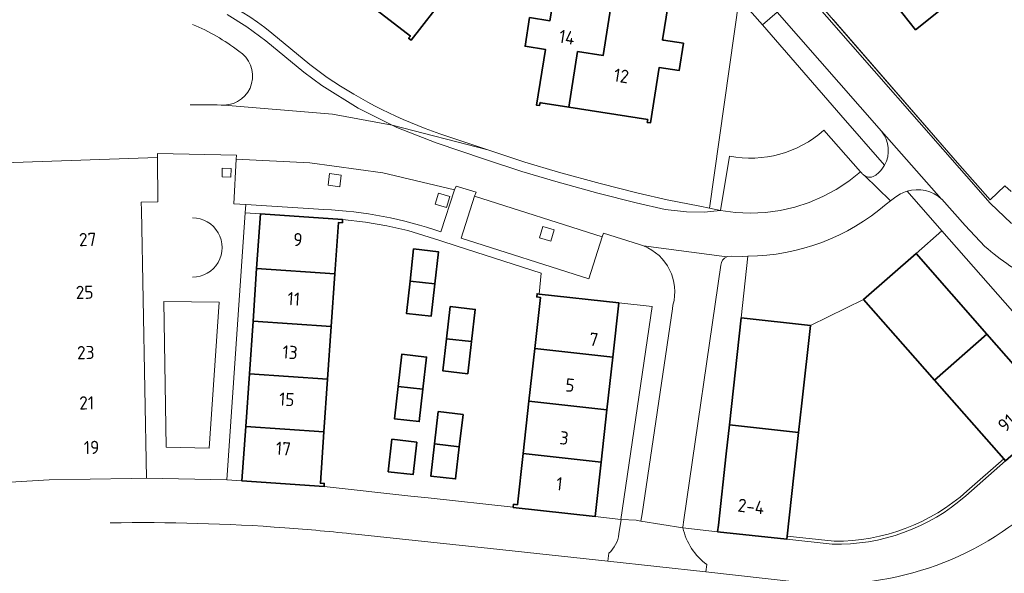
# Model space of a CAD drawing. Extents: x 150256 to 156914, y 461459 to 469481.
# Tile 535 of 656: x 154019 to 154120, y 468054 to 468110. Entities that reach past the tile are written whole.
import ezdxf
from ezdxf.enums import TextEntityAlignment as Align

# ---------------------------------------------------------------- set-up
doc = ezdxf.new("R2010")
doc.units = 0
doc.header["$LTSCALE"] = 0.75
for name, color, linetype, lineweight in [('B-RO-GR-GROENVOORZIENING-GV', 251, 'CONTINUOUS', 18), ('B-RO-IE-TERREINAFSCHEIDING_KUNSTMATIG_HEKWERK-G', 251, 'IE-TERREINAFSCHEIDING-KUNSTMATIG', 18), ('B-RO-IE-TERREINAFSCHEIDING_KUNSTMATIG_MUUR-G', 251, 'IE-TERREINAFSCHEIDING-KUNSTMATIG-DICHT', 18), ('B-RO-KW-KUNSTWERK_DEK-GV', 6, 'CONTINUOUS', 18), ('B-RO-OG-BEBOUWING-GV', 6, 'CONTINUOUS', 35), ('B-RO-OG-BEBOUWING-T18', 1, 'CONTINUOUS', 18), ('B-RO-OG-TERREIN_CULTUURSCHEIDING-GV', 251, 'CONTINUOUS', 18), ('B-RO-OG-WATER_SLOOT-GV', 251, 'CONTINUOUS', 18), ('B-RO-VH-VERHARDING_ASFALT-GV', 251, 'CONTINUOUS', 18), ('B-RO-VH-VERHARDING_BETONSTRAATSTEEN-GV', 251, 'CONTINUOUS', 18), ('B-RO-VH-VERHARDING_OPEN-GV', 251, 'CONTINUOUS', 18), ('B-RO-VH-VERHARDING_TEGEL-GV', 251, 'CONTINUOUS', 18), ('B-RO-VH-VERHARDING_TEGEL_RUBBER-GV', 251, 'CONTINUOUS', 18)]:
    doc.layers.add(name, color=color, linetype=linetype, lineweight=lineweight)
doc.styles.add('NLCS-ISO-M200-T18', font='NLCS-ISO.ttf', dxfattribs={"height": 360})
doc.linetypes.add('IE-TERREINAFSCHEIDING-KUNSTMATIG', pattern='A,4,[82,NLCS.SHX,S=0.75,R=90,X=0,Y=0],4,-2', length=10)
doc.linetypes.add('IE-TERREINAFSCHEIDING-KUNSTMATIG-DICHT', pattern='A,8,-1,[82,NLCS.SHX,S=0.75,R=90,X=0,Y=0],-1', length=10)

msp = doc.modelspace()

# ---------------------------------------------------------------- linework, layer by layer
at = {"layer": 'B-RO-GR-GROENVOORZIENING-GV'}
for points in [[(154039.519, 468094.993), (154039.493, 468094.093), (154040.393, 468094.067), (154040.419, 468094.967)], [(154039.519, 468094.993), (154039.493, 468094.093), (154040.393, 468094.067), (154040.419, 468094.967)], [(154050.338, 468093.242), (154051.526, 468093.077), (154051.691, 468094.266), (154050.502, 468094.43)], [(154050.338, 468093.242), (154051.526, 468093.077), (154051.691, 468094.266), (154050.502, 468094.43)], [(154061.634, 468092.436), (154061.291, 468091.287), (154062.441, 468090.944), (154062.784, 468092.094)], [(154061.634, 468092.436), (154061.291, 468091.287), (154062.441, 468090.944), (154062.784, 468092.094)], [(154072.31, 468089.003), (154071.967, 468087.854), (154073.117, 468087.51), (154073.46, 468088.66)], [(154072.31, 468089.003), (154071.967, 468087.854), (154073.117, 468087.51), (154073.46, 468088.66)]]:
    msp.add_lwpolyline(points, close=True, dxfattribs=at)
at = {"layer": 'B-RO-IE-TERREINAFSCHEIDING_KUNSTMATIG_HEKWERK-G'}
for points in [[(154102.002, 468110.201), (154114.724, 468095.535)], [(154102.002, 468110.201), (154114.724, 468095.535)], [(154120.219, 468092.611), (154119.565, 468093.176), (154118.048, 468091.76), (154114.724, 468095.535)], [(154120.219, 468092.611), (154119.565, 468093.176), (154118.048, 468091.76), (154114.724, 468095.535)], [(154105.122, 468081.562), (154099.681, 468078.889)], [(154105.122, 468081.562), (154099.681, 468078.889)]]:
    msp.add_lwpolyline(points, dxfattribs=at)
at = {"layer": 'B-RO-IE-TERREINAFSCHEIDING_KUNSTMATIG_MUUR-G'}
for points in [[(154115.585, 468061.473), (154119.648, 468065.037)], [(154115.585, 468061.473), (154119.648, 468065.037)], [(154119.454, 468065.258), (154115.693, 468061.948)], [(154119.454, 468065.258), (154115.693, 468061.948)], [(154097.261, 468057.022), (154101.913, 468056.511)], [(154097.261, 468057.022), (154101.913, 468056.511)], [(154102.116, 468056.828), (154097.297, 468057.345)], [(154102.116, 468056.828), (154097.297, 468057.345)]]:
    msp.add_lwpolyline(points, dxfattribs=at)
for points in [[(154102.116, 468056.828, 0.1869313), (154115.693, 468061.948)], [(154102.116, 468056.828, 0.1869313), (154115.693, 468061.948)], [(154101.913, 468056.511, 0.1879582), (154115.585, 468061.473)], [(154101.913, 468056.511, 0.1879582), (154115.585, 468061.473)]]:
    msp.add_lwpolyline(points, format="xyb", dxfattribs=at)
at = {"layer": 'B-RO-KW-KUNSTWERK_DEK-GV'}
msp.add_lwpolyline([(154039.634, 468172.067), (154091.395, 468113.495), (154092.373, 468112.382), (154094.762, 468109.636), (154096.269, 468110.946), (154098.928, 468113.26), (154099.16, 468113.478), (154099.28, 468113.591), (154096.008, 468117.319), (154062.416, 468155.042), (154043.87, 468175.87), (154041.584, 468178.437), (154038.949, 468176.12), (154037.691, 468174.983), (154037.3, 468174.645)], close=True, dxfattribs=at)
msp.add_lwpolyline([(154039.634, 468172.067), (154091.395, 468113.495), (154092.373, 468112.382), (154094.762, 468109.636), (154096.269, 468110.946), (154098.928, 468113.26), (154099.16, 468113.478), (154099.28, 468113.591), (154096.008, 468117.319), (154062.416, 468155.042), (154043.87, 468175.87), (154041.584, 468178.437), (154038.949, 468176.12), (154037.691, 468174.983), (154037.3, 468174.645)], close=True, dxfattribs=at)
at = {"layer": 'B-RO-OG-BEBOUWING-GV'}
for points in [[(154104.603, 468116.524), (154110.437, 468109.147), (154112.78, 468111.001), (154119.076, 468114.056), (154114.874, 468122.726), (154108.584, 468119.672)], [(154104.603, 468116.524), (154110.437, 468109.147), (154112.78, 468111.001), (154119.076, 468114.056), (154114.874, 468122.726), (154108.584, 468119.672)], [(154061.548, 468121.188), (154057.885, 468116.451), (154055.79, 468118.072), (154052.267, 468113.518), (154058.758, 468108.504), (154058.575, 468108.267), (154058.828, 468108.071), (154062.347, 468112.624), (154063.982, 468111.366), (154065.706, 468113.601), (154064.076, 468114.862), (154066.19, 468117.593)], [(154061.548, 468121.188), (154057.885, 468116.451), (154055.79, 468118.072), (154052.267, 468113.518), (154058.758, 468108.504), (154058.575, 468108.267), (154058.828, 468108.071), (154062.347, 468112.624), (154063.982, 468111.366), (154065.706, 468113.601), (154064.076, 468114.862), (154066.19, 468117.593)], [(154073.586, 468113.531), (154073.032, 468110.063), (154070.955, 468110.394), (154070.486, 468107.458), (154072.564, 468107.132), (154071.655, 468101.446), (154071.973, 468101.395), (154072.021, 468101.693), (154072.092, 468101.682), (154074.965, 468101.228), (154075.857, 468106.904), (154078.468, 468106.494), (154079.427, 468112.598)], [(154073.586, 468113.531), (154073.032, 468110.063), (154070.955, 468110.394), (154070.486, 468107.458), (154072.564, 468107.132), (154071.655, 468101.446), (154071.973, 468101.395), (154072.021, 468101.693), (154072.092, 468101.682), (154074.965, 468101.228), (154075.857, 468106.904), (154078.468, 468106.494), (154079.427, 468112.598)], [(154079.427, 468112.598), (154078.468, 468106.494), (154075.857, 468106.904), (154074.965, 468101.228), (154083.04, 468099.952), (154082.994, 468099.656), (154083.313, 468099.606), (154084.209, 468105.293), (154086.245, 468104.974), (154086.685, 468107.756), (154084.651, 468108.081), (154084.546, 468108.098), (154085.119, 468111.688)], [(154079.427, 468112.598), (154078.468, 468106.494), (154075.857, 468106.904), (154074.965, 468101.228), (154083.04, 468099.952), (154082.994, 468099.656), (154083.313, 468099.606), (154084.209, 468105.293), (154086.245, 468104.974), (154086.685, 468107.756), (154084.651, 468108.081), (154084.546, 468108.098), (154085.119, 468111.688)], [(154043.422, 468090.305), (154043.035, 468084.726), (154051.045, 468084.174), (154051.411, 468089.431), (154051.8, 468089.405), (154051.821, 468089.721), (154051.821, 468089.726)], [(154043.422, 468090.305), (154043.035, 468084.726), (154051.045, 468084.174), (154051.411, 468089.431), (154051.8, 468089.405), (154051.821, 468089.721), (154051.821, 468089.726)], [(154058.724, 468083.424), (154061.266, 468083.141), (154061.632, 468086.442), (154059.091, 468086.724)], [(154058.724, 468083.424), (154061.266, 468083.141), (154061.632, 468086.442), (154059.091, 468086.724)], [(154110.483, 468086.267), (154105.122, 468081.562), (154110.404, 468075.553), (154112.385, 468073.3), (154117.732, 468078)], [(154110.483, 468086.267), (154105.122, 468081.562), (154110.404, 468075.553), (154112.385, 468073.3), (154117.732, 468078)], [(154051.045, 468084.174), (154043.035, 468084.726), (154042.661, 468079.339), (154050.67, 468078.786)], [(154051.045, 468084.174), (154043.035, 468084.726), (154042.661, 468079.339), (154050.67, 468078.786)], [(154061.266, 468083.141), (154058.724, 468083.424), (154058.357, 468080.128), (154060.9, 468079.845)], [(154061.266, 468083.141), (154058.724, 468083.424), (154058.357, 468080.128), (154060.9, 468079.845)], [(154071.484, 468076.531), (154079.465, 468075.646), (154080.083, 468081.202), (154071.928, 468082.107), (154071.713, 468082.131), (154071.679, 468081.812), (154072.067, 468081.77)], [(154071.484, 468076.531), (154079.465, 468075.646), (154080.083, 468081.202), (154071.928, 468082.107), (154071.713, 468082.131), (154071.679, 468081.812), (154072.067, 468081.77)], [(154062.468, 468077.531), (154065.013, 468077.243), (154065.391, 468080.541), (154062.845, 468080.832)], [(154062.468, 468077.531), (154065.013, 468077.243), (154065.391, 468080.541), (154062.845, 468080.832)], [(154050.67, 468078.786), (154042.661, 468079.339), (154042.288, 468073.953), (154050.296, 468073.41)], [(154050.67, 468078.786), (154042.661, 468079.339), (154042.288, 468073.953), (154050.296, 468073.41)], [(154099.681, 468078.889), (154092.598, 468079.668), (154091.394, 468068.739), (154098.471, 468067.956), (154098.801, 468070.938)], [(154099.681, 468078.889), (154092.598, 468079.668), (154091.394, 468068.739), (154098.471, 468067.956), (154098.801, 468070.938)], [(154119.648, 468065.037), (154123.62, 468068.513), (154123.772, 468068.647), (154124.995, 468069.717), (154119.713, 468075.741), (154117.732, 468078), (154112.385, 468073.3), (154119.454, 468065.258)], [(154119.648, 468065.037), (154123.62, 468068.513), (154123.772, 468068.647), (154124.995, 468069.717), (154119.713, 468075.741), (154117.732, 468078), (154112.385, 468073.3), (154119.454, 468065.258)], [(154065.013, 468077.243), (154062.468, 468077.531), (154062.093, 468074.24), (154064.635, 468073.948)], [(154065.013, 468077.243), (154062.468, 468077.531), (154062.093, 468074.24), (154064.635, 468073.948)], [(154057.504, 468072.657), (154060.046, 468072.364), (154060.422, 468075.661), (154057.88, 468075.951)], [(154057.504, 468072.657), (154060.046, 468072.364), (154060.422, 468075.661), (154057.88, 468075.951)], [(154078.868, 468070.279), (154079.465, 468075.646), (154071.484, 468076.531), (154070.886, 468071.163)], [(154078.868, 468070.279), (154079.465, 468075.646), (154071.484, 468076.531), (154070.886, 468071.163)], [(154042.288, 468073.953), (154041.915, 468068.566), (154049.92, 468068.013), (154050.296, 468073.41)], [(154042.288, 468073.953), (154041.915, 468068.566), (154049.92, 468068.013), (154050.296, 468073.41)], [(154060.046, 468072.364), (154057.504, 468072.657), (154057.128, 468069.358), (154059.67, 468069.068)], [(154060.046, 468072.364), (154057.504, 468072.657), (154057.128, 468069.358), (154059.67, 468069.068)], [(154070.289, 468065.798), (154078.271, 468064.913), (154078.868, 468070.279), (154070.886, 468071.163)], [(154070.289, 468065.798), (154078.271, 468064.913), (154078.868, 468070.279), (154070.886, 468071.163)], [(154061.224, 468066.783), (154063.765, 468066.482), (154064.152, 468069.779), (154061.611, 468070.077)], [(154061.224, 468066.783), (154063.765, 468066.482), (154064.152, 468069.779), (154061.611, 468070.077)], [(154041.529, 468063.003), (154041.528, 468062.989), (154049.929, 468062.414), (154049.929, 468062.419), (154049.949, 468062.733), (154049.554, 468062.76), (154049.92, 468068.013), (154041.915, 468068.566)], [(154041.529, 468063.003), (154041.528, 468062.989), (154049.929, 468062.414), (154049.929, 468062.419), (154049.949, 468062.733), (154049.554, 468062.76), (154049.92, 468068.013), (154041.915, 468068.566)], [(154090.262, 468058.453), (154090.189, 468057.794), (154097.261, 468057.022), (154097.297, 468057.345), (154098.471, 468067.956), (154091.394, 468068.739), (154091.065, 468065.752)], [(154090.262, 468058.453), (154090.189, 468057.794), (154097.261, 468057.022), (154097.297, 468057.345), (154098.471, 468067.956), (154091.394, 468068.739), (154091.065, 468065.752)], [(154059.42, 468066.964), (154056.878, 468067.26), (154056.491, 468063.934), (154059.032, 468063.638)], [(154059.42, 468066.964), (154056.878, 468067.26), (154056.491, 468063.934), (154059.032, 468063.638)], [(154063.765, 468066.482), (154061.224, 468066.783), (154060.836, 468063.486), (154063.378, 468063.188)], [(154063.765, 468066.482), (154061.224, 468066.783), (154060.836, 468063.486), (154063.378, 468063.188)], [(154070.289, 468065.798), (154069.706, 468060.56), (154069.32, 468060.604), (154069.286, 468060.292), (154069.285, 468060.285), (154077.652, 468059.352), (154078.271, 468064.913)], [(154070.289, 468065.798), (154069.706, 468060.56), (154069.32, 468060.604), (154069.286, 468060.292), (154069.285, 468060.285), (154077.652, 468059.352), (154078.271, 468064.913)]]:
    msp.add_lwpolyline(points, close=True, dxfattribs=at)
at = {"layer": 'B-RO-OG-TERREIN_CULTUURSCHEIDING-GV'}
for points in [[(154041.208, 468106.968, 0.060017), (154036.483, 468109.696)], [(154041.208, 468106.968, 0.060017), (154036.483, 468109.696)], [(154039.706, 468101.433, 0.7458364), (154041.208, 468106.968)], [(154039.706, 468101.433, 0.7458364), (154041.208, 468106.968)], [(154036.241, 468101.47, -0.0034785), (154039.403, 468101.441)], [(154036.241, 468101.47, -0.0034785), (154039.403, 468101.441)], [(154039.403, 468101.441, 0.0264715), (154039.706, 468101.433)], [(154039.403, 468101.441, 0.0264715), (154039.706, 468101.433)], [(154098.4, 468052.619, 0.2178408), (154123.291, 468060.947)], [(154098.4, 468052.619, 0.2178408), (154123.291, 468060.947)], [(154115.585, 468061.473, -0.1879582), (154101.913, 468056.511)], [(154115.585, 468061.473, -0.1879582), (154101.913, 468056.511)], [(154028.063, 468058.697, -0.0226673), (154045.931, 468058.198)], [(154028.063, 468058.697, -0.0226673), (154045.931, 468058.198)], [(154045.931, 468058.198, -0.009158), (154053.137, 468057.534)], [(154045.931, 468058.198, -0.009158), (154053.137, 468057.534)], [(154086.63, 468058.186, 0.1804649), (154089.08, 468054.437)], [(154086.63, 468058.186, 0.1804649), (154089.08, 468054.437)], [(154079.045, 468055.584, 0.1828506), (154080.09, 468057.569)], [(154079.045, 468055.584, 0.1828506), (154080.09, 468057.569)], [(154133.484, 468057.611, -0.0957062), (154116.65, 468047.666)], [(154133.484, 468057.611, -0.0957062), (154116.65, 468047.666)]]:
    msp.add_lwpolyline(points, format="xyb", dxfattribs=at)
msp.add_lwpolyline([(154039.214, 468081.281), (154033.523, 468081.336), (154033.794, 468066.456), (154038.191, 468066.357)], close=True, dxfattribs=at)
msp.add_lwpolyline([(154039.214, 468081.281), (154033.523, 468081.336), (154033.794, 468066.456), (154038.191, 468066.357)], close=True, dxfattribs=at)
for points in [[(154123.62, 468068.513), (154119.648, 468065.037), (154115.585, 468061.473)], [(154123.62, 468068.513), (154119.648, 468065.037), (154115.585, 468061.473)], [(154080.09, 468057.569), (154080.303, 468059.055), (154080.276, 468059.057), (154077.652, 468059.352), (154069.285, 468060.285), (154069.286, 468060.292), (154060.59, 468061.248), (154058.791, 468061.445), (154049.929, 468062.419), (154049.929, 468062.414), (154041.528, 468062.989), (154041.529, 468063.003), (154039.994, 468063.109), (154031.768, 468063.277), (154030.205, 468063.251), (154021.795, 468063.113), (154012.108, 468062.529)], [(154080.09, 468057.569), (154080.303, 468059.055), (154080.276, 468059.057), (154077.652, 468059.352), (154069.285, 468060.285), (154069.286, 468060.292), (154060.59, 468061.248), (154058.791, 468061.445), (154049.929, 468062.419), (154049.929, 468062.414), (154041.528, 468062.989), (154041.529, 468063.003), (154039.994, 468063.109), (154031.768, 468063.277), (154030.205, 468063.251), (154021.795, 468063.113), (154012.108, 468062.529)], [(154101.913, 468056.511), (154097.261, 468057.022), (154090.189, 468057.794), (154086.63, 468058.186)], [(154101.913, 468056.511), (154097.261, 468057.022), (154090.189, 468057.794), (154086.63, 468058.186)], [(154053.137, 468057.534), (154066.938, 468056.067), (154078.963, 468054.778), (154079.045, 468055.584)], [(154053.137, 468057.534), (154066.938, 468056.067), (154078.963, 468054.778), (154079.045, 468055.584)], [(154089.08, 468054.437), (154088.993, 468053.678), (154098.4, 468052.619)], [(154089.08, 468054.437), (154088.993, 468053.678), (154098.4, 468052.619)]]:
    msp.add_lwpolyline(points, dxfattribs=at)
at = {"layer": 'B-RO-OG-WATER_SLOOT-GV'}
msp.add_lwpolyline([(154091.395, 468113.495), (154092.373, 468112.382), (154094.762, 468109.636), (154096.269, 468110.946), (154098.928, 468113.26), (154099.16, 468113.478), (154099.28, 468113.591), (154096.008, 468117.319), (154095.887, 468117.197), (154092.924, 468114.755), (154092.869, 468114.71)], close=True, dxfattribs=at)
msp.add_lwpolyline([(154091.395, 468113.495), (154092.373, 468112.382), (154094.762, 468109.636), (154096.269, 468110.946), (154098.928, 468113.26), (154099.16, 468113.478), (154099.28, 468113.591), (154096.008, 468117.319), (154095.887, 468117.197), (154092.924, 468114.755), (154092.869, 468114.71)], close=True, dxfattribs=at)
at = {"layer": 'B-RO-VH-VERHARDING_ASFALT-GV'}
for points in [[(154120.249, 468089.335), (154118.071, 468091.419), (154098.928, 468113.26), (154096.269, 468110.946), (154106.963, 468098.765), (154113.103, 468091.804), (154113.108, 468091.799), (154115.508, 468089.105), (154117.531, 468086.987)], [(154120.249, 468089.335), (154118.071, 468091.419), (154098.928, 468113.26), (154096.269, 468110.946), (154106.963, 468098.765), (154113.103, 468091.804), (154113.108, 468091.799), (154115.508, 468089.105), (154117.531, 468086.987)], [(154098.4, 468052.619), (154088.993, 468053.678), (154078.963, 468054.778), (154066.938, 468056.067), (154053.137, 468057.534)], [(154098.4, 468052.619), (154088.993, 468053.678), (154078.963, 468054.778), (154066.938, 468056.067), (154053.137, 468057.534)]]:
    msp.add_lwpolyline(points, dxfattribs=at)
for points in [[(154117.531, 468086.987, 0.072767), (154122.907, 468083.418)], [(154117.531, 468086.987, 0.072767), (154122.907, 468083.418)], [(154123.291, 468060.947, -0.2178408), (154098.4, 468052.619)], [(154123.291, 468060.947, -0.2178408), (154098.4, 468052.619)], [(154045.931, 468058.198, 0.0226673), (154028.063, 468058.697)], [(154045.931, 468058.198, 0.0226673), (154028.063, 468058.697)], [(154053.137, 468057.534, 0.009158), (154045.931, 468058.198)], [(154053.137, 468057.534, 0.009158), (154045.931, 468058.198)], [(154116.65, 468047.666, 0.0957062), (154133.484, 468057.611)], [(154116.65, 468047.666, 0.0957062), (154133.484, 468057.611)]]:
    msp.add_lwpolyline(points, format="xyb", dxfattribs=at)
at = {"layer": 'B-RO-VH-VERHARDING_BETONSTRAATSTEEN-GV'}
for points in [[(154044.593, 468108.795, 0.1267803), (154031.232, 468114.941)], [(154044.593, 468108.795, 0.1267803), (154031.232, 468114.941)], [(154036.483, 468109.696, -0.060017), (154041.208, 468106.968)], [(154036.483, 468109.696, -0.060017), (154041.208, 468106.968)], [(154041.208, 468106.968, -0.7458364), (154039.706, 468101.433)], [(154041.208, 468106.968, -0.7458364), (154039.706, 468101.433)], [(154061.778, 468098.495, -0.0664423), (154050.253, 468104.267)], [(154061.778, 468098.495, -0.0664423), (154050.253, 468104.267)], [(154039.403, 468101.441, 0.0034785), (154036.241, 468101.47)], [(154039.403, 468101.441, 0.0034785), (154036.241, 468101.47)], [(154039.706, 468101.433, -0.0264715), (154039.403, 468101.441)], [(154039.706, 468101.433, -0.0264715), (154039.403, 468101.441)], [(154091.408, 468096.218, 0.2346948), (154101.038, 468098.858)], [(154091.408, 468096.218, 0.2346948), (154101.038, 468098.858)], [(154106.963, 468098.765, -0.3027427), (154107.255, 468095.277)], [(154106.963, 468098.765, -0.3027427), (154107.255, 468095.277)], [(154106.68, 468094.528, 0.0739324), (154107.255, 468095.277)], [(154107.255, 468095.277, -0.0739324), (154106.68, 468094.528)], [(154106.68, 468094.528, 0.0739324), (154107.255, 468095.277)], [(154107.255, 468095.277, -0.0739324), (154106.68, 468094.528)], [(154105.2, 468094.225, -0.0833853), (154104.968, 468094.449)], [(154104.968, 468094.449, 0.0833853), (154105.2, 468094.225)], [(154105.2, 468094.225, -0.0833853), (154104.968, 468094.449)], [(154104.968, 468094.449, 0.0833853), (154105.2, 468094.225)], [(154105.2, 468094.225, 0.3321819), (154106.356, 468094.273)], [(154106.356, 468094.273, -0.3321819), (154105.2, 468094.225)], [(154105.2, 468094.225, 0.3321819), (154106.356, 468094.273)], [(154106.356, 468094.273, -0.3321819), (154105.2, 468094.225)], [(154108.289, 468091.942, -0.1001599), (154109.558, 468092.629)], [(154108.289, 468091.942, -0.1001599), (154109.558, 468092.629)], [(154109.558, 468092.629, -0.2682453), (154113.103, 468091.804)], [(154109.558, 468092.629, -0.2682453), (154113.103, 468091.804)], [(154093.29, 468085.969, 0.1751115), (154107.441, 468091.297)], [(154093.29, 468085.969, 0.1751115), (154107.441, 468091.297)], [(154061.866, 468088.478, 0.0709523), (154049.916, 468090.77)], [(154061.866, 468088.478, 0.0709523), (154049.916, 468090.77)], [(154036.468, 468089.902, -1.0001648), (154036.463, 468083.828)], [(154036.468, 468089.902, -1.0001648), (154036.463, 468083.828)], [(154082.184, 468087.188, -0.0209749), (154082.611, 468087.039)], [(154082.611, 468087.039, 0.0209749), (154082.184, 468087.188)], [(154082.184, 468087.188, -0.0209749), (154082.611, 468087.039)], [(154082.611, 468087.039, 0.0209749), (154082.184, 468087.188)], [(154085.618, 468080.979, 0.3826274), (154082.611, 468087.039)], [(154082.611, 468087.039, -0.3826274), (154085.618, 468080.979)], [(154085.618, 468080.979, 0.3826274), (154082.611, 468087.039)], [(154082.611, 468087.039, -0.3826274), (154085.618, 468080.979)], [(154090.51, 468085.063, -0.2818848), (154091.112, 468085.901)], [(154090.51, 468085.063, -0.2818848), (154091.112, 468085.901)], [(154089.08, 468054.437, -0.1804649), (154086.63, 468058.186)], [(154089.08, 468054.437, -0.1804649), (154086.63, 468058.186)], [(154080.09, 468057.569, -0.1828506), (154079.045, 468055.584)], [(154080.09, 468057.569, -0.1828506), (154079.045, 468055.584)]]:
    msp.add_lwpolyline(points, format="xyb", dxfattribs=at)
for points in [[(154107.255, 468095.277), (154102.802, 468100.395), (154094.762, 468109.636), (154092.373, 468112.382), (154089.347, 468090.876), (154090.475, 468090.643), (154091.408, 468096.218)], [(154107.255, 468095.277), (154102.802, 468100.395), (154094.762, 468109.636), (154092.373, 468112.382), (154089.347, 468090.876), (154090.475, 468090.643), (154091.408, 468096.218)], [(154039.706, 468101.433), (154050.802, 468100.515), (154056.903, 468099.391), (154053.431, 468101.13), (154049.689, 468103.437), (154047.856, 468104.799), (154043.975, 468108.008), (154042.042, 468109.449), (154040.016, 468110.715)], [(154039.706, 468101.433), (154050.802, 468100.515), (154056.903, 468099.391), (154053.431, 468101.13), (154049.689, 468103.437), (154047.856, 468104.799), (154043.975, 468108.008), (154042.042, 468109.449), (154040.016, 468110.715)], [(154040.016, 468110.715), (154042.042, 468109.449), (154043.975, 468108.008), (154047.856, 468104.799), (154049.689, 468103.437), (154053.431, 468101.13), (154056.903, 468099.391), (154066.666, 468096.846), (154061.778, 468098.495)], [(154040.016, 468110.715), (154042.042, 468109.449), (154043.975, 468108.008), (154047.856, 468104.799), (154049.689, 468103.437), (154053.431, 468101.13), (154056.903, 468099.391), (154066.666, 468096.846), (154061.778, 468098.495)], [(154050.253, 468104.267), (154048.473, 468105.585), (154044.593, 468108.795)], [(154050.253, 468104.267), (154048.473, 468105.585), (154044.593, 468108.795)], [(154104.968, 468094.449), (154104.803, 468094.609), (154103.598, 468093.658), (154102.318, 468092.813), (154100.962, 468092.084), (154099.549, 468091.48), (154098.091, 468091.004), (154096.589, 468090.662), (154095.069, 468090.453), (154093.531, 468090.378), (154091.998, 468090.444), (154090.475, 468090.643), (154088.814, 468090.487), (154086.99, 468090.509), (154084.806, 468090.76), (154081.838, 468091.446), (154077.916, 468092.442), (154073.62, 468093.617), (154070.161, 468094.659), (154066.355, 468095.895), (154061.413, 468097.563), (154057.363, 468099.161), (154056.903, 468099.391), (154050.802, 468100.515), (154039.706, 468101.433)], [(154104.968, 468094.449), (154104.803, 468094.609), (154103.598, 468093.658), (154102.318, 468092.813), (154100.962, 468092.084), (154099.549, 468091.48), (154098.091, 468091.004), (154096.589, 468090.662), (154095.069, 468090.453), (154093.531, 468090.378), (154091.998, 468090.444), (154090.475, 468090.643), (154088.814, 468090.487), (154086.99, 468090.509), (154084.806, 468090.76), (154081.838, 468091.446), (154077.916, 468092.442), (154073.62, 468093.617), (154070.161, 468094.659), (154066.355, 468095.895), (154061.413, 468097.563), (154057.363, 468099.161), (154056.903, 468099.391), (154050.802, 468100.515), (154039.706, 468101.433)], [(154101.038, 468098.858), (154104.803, 468094.609), (154104.968, 468094.449)], [(154101.038, 468098.858), (154104.803, 468094.609), (154104.968, 468094.449)], [(154113.103, 468091.804), (154106.963, 468098.765)], [(154113.103, 468091.804), (154106.963, 468098.765)], [(154012.238, 468095.369), (154032.883, 468096.069), (154032.879, 468096.475), (154040.971, 468096.302), (154040.941, 468095.892), (154048.473, 468095.529), (154055.936, 468094.493), (154063.275, 468092.776), (154063.436, 468093.155), (154065.472, 468092.518), (154065.332, 468092.129), (154078.378, 468087.958), (154078.524, 468088.346), (154082.184, 468087.188)], [(154012.238, 468095.369), (154032.883, 468096.069), (154032.879, 468096.475), (154040.971, 468096.302), (154040.941, 468095.892), (154048.473, 468095.529), (154055.936, 468094.493), (154063.275, 468092.776), (154063.436, 468093.155), (154065.472, 468092.518), (154065.332, 468092.129), (154078.378, 468087.958), (154078.524, 468088.346), (154082.184, 468087.188)], [(154107.441, 468091.297), (154107.879, 468091.63), (154105.2, 468094.225)], [(154105.2, 468094.225), (154107.879, 468091.63), (154108.289, 468091.942)], [(154107.441, 468091.297), (154107.879, 468091.63), (154105.2, 468094.225)], [(154105.2, 468094.225), (154107.879, 468091.63), (154108.289, 468091.942)], [(154106.356, 468094.273), (154106.68, 468094.528)], [(154106.68, 468094.528), (154106.356, 468094.273)], [(154106.356, 468094.273), (154106.68, 468094.528)], [(154106.68, 468094.528), (154106.356, 468094.273)], [(154082.184, 468087.188), (154078.524, 468088.346), (154078.378, 468087.958), (154077.007, 468083.662), (154063.964, 468087.813), (154065.332, 468092.129), (154065.472, 468092.518), (154063.436, 468093.155), (154063.275, 468092.776), (154061.866, 468088.478)], [(154082.184, 468087.188), (154078.524, 468088.346), (154078.378, 468087.958), (154077.007, 468083.662), (154063.964, 468087.813), (154065.332, 468092.129), (154065.472, 468092.518), (154063.436, 468093.155), (154063.275, 468092.776), (154061.866, 468088.478)], [(154049.916, 468090.77), (154041.929, 468091.269), (154041.87, 468090.413), (154043.422, 468090.305), (154051.821, 468089.726), (154051.821, 468089.721), (154054.153, 468089.46), (154056.334, 468089.085), (154058.514, 468088.618), (154061.761, 468087.574), (154063.55, 468086.999)], [(154049.916, 468090.77), (154041.929, 468091.269), (154041.87, 468090.413), (154043.422, 468090.305), (154051.821, 468089.726), (154051.821, 468089.721), (154054.153, 468089.46), (154056.334, 468089.085), (154058.514, 468088.618), (154061.761, 468087.574), (154063.55, 468086.999)], [(154063.55, 468086.999), (154072.153, 468084.235), (154071.928, 468082.107), (154080.083, 468081.202), (154083.479, 468080.826), (154080.276, 468059.057), (154080.303, 468059.055), (154081.86, 468058.96), (154082.347, 468058.888), (154082.469, 468059.641), (154085.562, 468080.599), (154085.618, 468080.979)], [(154063.55, 468086.999), (154072.153, 468084.235), (154071.928, 468082.107), (154080.083, 468081.202), (154083.479, 468080.826), (154080.276, 468059.057), (154080.303, 468059.055), (154081.86, 468058.96), (154082.347, 468058.888), (154082.469, 468059.641), (154085.562, 468080.599), (154085.618, 468080.979)], [(154082.611, 468087.039), (154091.112, 468085.901), (154091.117, 468085.903), (154091.198, 468085.932), (154091.572, 468085.977), (154092.76, 468085.95), (154093.29, 468085.969)], [(154091.112, 468085.901), (154082.611, 468087.039)], [(154082.611, 468087.039), (154091.112, 468085.901), (154091.117, 468085.903), (154091.198, 468085.932), (154091.572, 468085.977), (154092.76, 468085.95), (154093.29, 468085.969)], [(154091.112, 468085.901), (154082.611, 468087.039)], [(154085.618, 468080.979), (154085.562, 468080.599), (154082.469, 468059.641), (154082.347, 468058.888), (154086.63, 468058.186), (154086.616, 468058.252), (154086.718, 468058.998), (154090.51, 468085.063)], [(154085.618, 468080.979), (154085.562, 468080.599), (154082.469, 468059.641), (154082.347, 468058.888), (154086.63, 468058.186), (154086.616, 468058.252), (154086.718, 468058.998), (154090.51, 468085.063)], [(154086.63, 468058.186), (154082.347, 468058.888), (154081.86, 468058.96), (154080.303, 468059.055), (154080.09, 468057.569)], [(154086.63, 468058.186), (154082.347, 468058.888), (154081.86, 468058.96), (154080.303, 468059.055), (154080.09, 468057.569)], [(154079.045, 468055.584), (154078.963, 468054.778), (154088.993, 468053.678), (154089.08, 468054.437)], [(154079.045, 468055.584), (154078.963, 468054.778), (154088.993, 468053.678), (154089.08, 468054.437)]]:
    msp.add_lwpolyline(points, dxfattribs=at)
for points in [[(154090.475, 468090.643), (154089.347, 468090.876), (154088.35, 468091.082), (154085.015, 468091.74), (154082.074, 468092.42), (154078.172, 468093.411), (154073.896, 468094.578), (154070.458, 468095.612), (154066.666, 468096.846), (154056.903, 468099.391), (154057.363, 468099.161), (154061.413, 468097.563), (154066.355, 468095.895), (154070.161, 468094.659), (154073.62, 468093.617), (154077.916, 468092.442), (154081.838, 468091.446), (154084.806, 468090.76), (154086.99, 468090.509), (154088.814, 468090.487)], [(154090.475, 468090.643), (154089.347, 468090.876), (154088.35, 468091.082), (154085.015, 468091.74), (154082.074, 468092.42), (154078.172, 468093.411), (154073.896, 468094.578), (154070.458, 468095.612), (154066.666, 468096.846), (154056.903, 468099.391), (154057.363, 468099.161), (154061.413, 468097.563), (154066.355, 468095.895), (154070.161, 468094.659), (154073.62, 468093.617), (154077.916, 468092.442), (154081.838, 468091.446), (154084.806, 468090.76), (154086.99, 468090.509), (154088.814, 468090.487)], [(154041.87, 468090.413), (154041.929, 468091.269), (154040.709, 468091.345), (154040.941, 468095.892), (154040.971, 468096.302), (154032.879, 468096.475), (154032.883, 468096.069), (154032.921, 468091.55), (154031.233, 468091.515), (154031.249, 468090.681), (154031.768, 468063.277), (154039.994, 468063.109)], [(154041.87, 468090.413), (154041.929, 468091.269), (154040.709, 468091.345), (154040.941, 468095.892), (154040.971, 468096.302), (154032.879, 468096.475), (154032.883, 468096.069), (154032.921, 468091.55), (154031.233, 468091.515), (154031.249, 468090.681), (154031.768, 468063.277), (154039.994, 468063.109)], [(154039.519, 468094.993), (154040.419, 468094.967), (154040.393, 468094.067), (154039.493, 468094.093)], [(154039.519, 468094.993), (154040.419, 468094.967), (154040.393, 468094.067), (154039.493, 468094.093)], [(154039.214, 468081.281), (154038.191, 468066.357), (154033.794, 468066.456), (154033.523, 468081.336)], [(154039.214, 468081.281), (154038.191, 468066.357), (154033.794, 468066.456), (154033.523, 468081.336)]]:
    msp.add_lwpolyline(points, close=True, dxfattribs=at)
at = {"layer": 'B-RO-VH-VERHARDING_OPEN-GV'}
msp.add_lwpolyline([(154091.395, 468113.495), (154092.373, 468112.382), (154094.762, 468109.636), (154096.269, 468110.946), (154092.924, 468114.755), (154041.244, 468173.509), (154038.949, 468176.12), (154037.691, 468174.983), (154037.3, 468174.645), (154039.634, 468172.067)], close=True, dxfattribs=at)
msp.add_lwpolyline([(154091.395, 468113.495), (154092.373, 468112.382), (154094.762, 468109.636), (154096.269, 468110.946), (154092.924, 468114.755), (154041.244, 468173.509), (154038.949, 468176.12), (154037.691, 468174.983), (154037.3, 468174.645), (154039.634, 468172.067)], close=True, dxfattribs=at)
at = {"layer": 'B-RO-VH-VERHARDING_TEGEL-GV'}
for points in [[(154120.219, 468092.611), (154119.565, 468093.176), (154118.048, 468091.76), (154114.724, 468095.535), (154099.777, 468112.766), (154099.16, 468113.478), (154098.928, 468113.26), (154118.071, 468091.419), (154120.249, 468089.335)], [(154120.219, 468092.611), (154119.565, 468093.176), (154118.048, 468091.76), (154114.724, 468095.535), (154099.777, 468112.766), (154099.16, 468113.478), (154098.928, 468113.26), (154118.071, 468091.419), (154120.249, 468089.335)], [(154106.963, 468098.765), (154096.269, 468110.946), (154094.762, 468109.636), (154102.802, 468100.395)], [(154106.963, 468098.765), (154096.269, 468110.946), (154094.762, 468109.636), (154102.802, 468100.395)], [(154102.802, 468100.395), (154107.255, 468095.277)], [(154102.802, 468100.395), (154107.255, 468095.277)], [(154091.408, 468096.218), (154090.475, 468090.643), (154091.998, 468090.444), (154093.531, 468090.378), (154095.069, 468090.453), (154096.589, 468090.662), (154098.091, 468091.004), (154099.549, 468091.48), (154100.962, 468092.084), (154102.318, 468092.813), (154103.598, 468093.658), (154104.803, 468094.609), (154101.038, 468098.858)], [(154091.408, 468096.218), (154090.475, 468090.643), (154091.998, 468090.444), (154093.531, 468090.378), (154095.069, 468090.453), (154096.589, 468090.662), (154098.091, 468091.004), (154099.549, 468091.48), (154100.962, 468092.084), (154102.318, 468092.813), (154103.598, 468093.658), (154104.803, 468094.609), (154101.038, 468098.858)], [(154061.866, 468088.478), (154063.275, 468092.776), (154055.936, 468094.493), (154048.473, 468095.529), (154040.941, 468095.892), (154040.709, 468091.345), (154041.929, 468091.269), (154049.916, 468090.77)], [(154061.866, 468088.478), (154063.275, 468092.776), (154055.936, 468094.493), (154048.473, 468095.529), (154040.941, 468095.892), (154040.709, 468091.345), (154041.929, 468091.269), (154049.916, 468090.77)], [(154093.29, 468085.969), (154092.598, 468079.668), (154099.681, 468078.889), (154105.122, 468081.562), (154110.483, 468086.267), (154113.119, 468088.582), (154109.558, 468092.629)], [(154093.29, 468085.969), (154092.598, 468079.668), (154099.681, 468078.889), (154105.122, 468081.562), (154110.483, 468086.267), (154113.119, 468088.582), (154109.558, 468092.629)], [(154108.289, 468091.942), (154107.879, 468091.63), (154107.441, 468091.297)], [(154108.289, 468091.942), (154107.879, 468091.63), (154107.441, 468091.297)], [(154109.558, 468092.629), (154113.119, 468088.582), (154127.574, 468072.151), (154127.543, 468072.122)], [(154109.558, 468092.629), (154113.119, 468088.582), (154127.574, 468072.151), (154127.543, 468072.122)], [(154117.531, 468086.987), (154115.508, 468089.105), (154113.108, 468091.799), (154113.103, 468091.804)], [(154117.531, 468086.987), (154115.508, 468089.105), (154113.108, 468091.799), (154113.103, 468091.804)]]:
    msp.add_lwpolyline(points, dxfattribs=at)
for points in [[(154101.038, 468098.858, -0.2346948), (154091.408, 468096.218)], [(154101.038, 468098.858, -0.2346948), (154091.408, 468096.218)], [(154107.255, 468095.277, 0.3027427), (154106.963, 468098.765)], [(154107.255, 468095.277, 0.3027427), (154106.963, 468098.765)], [(154109.558, 468092.629, 0.1001599), (154108.289, 468091.942)], [(154109.558, 468092.629, 0.1001599), (154108.289, 468091.942)], [(154113.103, 468091.804, 0.2682453), (154109.558, 468092.629)], [(154113.103, 468091.804, 0.2682453), (154109.558, 468092.629)], [(154107.441, 468091.297, -0.1751115), (154093.29, 468085.969)], [(154107.441, 468091.297, -0.1751115), (154093.29, 468085.969)], [(154049.916, 468090.77, -0.0709523), (154061.866, 468088.478)], [(154049.916, 468090.77, -0.0709523), (154061.866, 468088.478)], [(154122.907, 468083.418, -0.072767), (154117.531, 468086.987)], [(154122.907, 468083.418, -0.072767), (154117.531, 468086.987)]]:
    msp.add_lwpolyline(points, format="xyb", dxfattribs=at)
for points in [[(154050.338, 468093.242), (154050.502, 468094.43), (154051.691, 468094.266), (154051.526, 468093.077)], [(154050.338, 468093.242), (154050.502, 468094.43), (154051.691, 468094.266), (154051.526, 468093.077)], [(154061.634, 468092.436), (154062.784, 468092.094), (154062.441, 468090.944), (154061.291, 468091.287)], [(154061.634, 468092.436), (154062.784, 468092.094), (154062.441, 468090.944), (154061.291, 468091.287)], [(154078.378, 468087.958), (154065.332, 468092.129), (154063.964, 468087.813), (154077.007, 468083.662)], [(154078.378, 468087.958), (154065.332, 468092.129), (154063.964, 468087.813), (154077.007, 468083.662)], [(154072.31, 468089.003), (154073.46, 468088.66), (154073.117, 468087.51), (154071.967, 468087.854)], [(154072.31, 468089.003), (154073.46, 468088.66), (154073.117, 468087.51), (154071.967, 468087.854)]]:
    msp.add_lwpolyline(points, close=True, dxfattribs=at)
at = {"layer": 'B-RO-VH-VERHARDING_TEGEL_RUBBER-GV'}
msp.add_lwpolyline([(154036.463, 468083.828, 1.0001648), (154036.468, 468089.902)], format="xyb", dxfattribs=at)
msp.add_lwpolyline([(154036.463, 468083.828, 1.0001648), (154036.468, 468089.902)], format="xyb", dxfattribs=at)

# ---------------------------------------------------------------- texts
at = {"layer": 'B-RO-OG-BEBOUWING-T18', "style": 'NLCS-ISO-M200-T18'}
for s, rotation, p in [('14', 351.1, (154074.775, 468108.384)), ('14', 351.1, (154074.775, 468108.384)), ('12', 351, (154080.339, 468104.428)), ('12', 351, (154080.339, 468104.428)), ('27', 1.1, (154025.745, 468087.69)), ('27', 1.1, (154025.745, 468087.69)), ('9', 356, (154047.249, 468087.671)), ('9', 356, (154047.249, 468087.671)), ('25', 1.1, (154025.437, 468082.286)), ('25', 1.1, (154025.437, 468082.286)), ('11', 356, (154046.829, 468081.614)), ('11', 356, (154046.829, 468081.614)), ('7', 353.7, (154077.515, 468077.462)), ('7', 353.7, (154077.515, 468077.462)), ('23', 1.1, (154025.552, 468076.124)), ('23', 1.1, (154025.552, 468076.124)), ('13', 356, (154046.45, 468076.152)), ('13', 356, (154046.45, 468076.152)), ('5', 353.6, (154075.091, 468072.784)), ('5', 353.6, (154075.091, 468072.784)), ('21', 1.1, (154025.649, 468070.976)), ('21', 1.1, (154025.649, 468070.976)), ('15', 356, (154046.116, 468071.335)), ('15', 356, (154046.116, 468071.335)), ('91-93', 41.3, (154120.768, 468069.822)), ('91-93', 41.3, (154120.768, 468069.822)), ('3', 353.6, (154074.49, 468067.38)), ('3', 353.6, (154074.49, 468067.38)), ('19', 1.1, (154026.145, 468066.417)), ('19', 1.1, (154026.145, 468066.417)), ('17', 356, (154045.767, 468066.295)), ('17', 356, (154045.767, 468066.295)), ('1', 353.6, (154074, 468062.7)), ('1', 353.6, (154074, 468062.7)), ('2-4', 353.7, (154093.609, 468060.384)), ('2-4', 353.7, (154093.609, 468060.384))]:
    msp.add_text(s, height=1.35, rotation=rotation, dxfattribs=at).set_placement(p, align=Align.MIDDLE)

doc.saveas('drawing.dxf')
